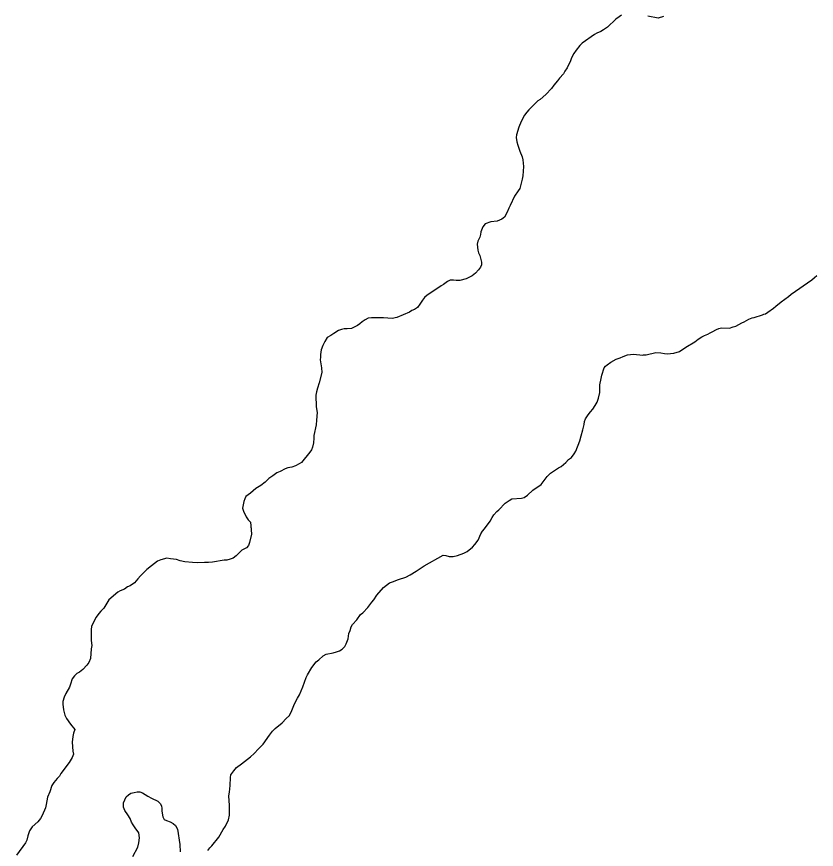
# Model space of a CAD drawing. Extents: x 3172297 to 3210190, y 958463 to 983887.
# Drawn here: x 3189188 to 3190123, y 965781 to 966756 of the extents above; entities that cross this region are included whole.
import ezdxf

# ---------------------------------------------------------------- set-up
doc = ezdxf.new("R2010")
doc.units = 0
doc.layers.add('V-SITE-VEGE', color=7, linetype='Continuous')
doc.layers.add('V-TOPO-SHOR', color=7, linetype='Continuous')

msp = doc.modelspace()

# ---------------------------------------------------------------- linework, layer by layer
at = {"layer": 'V-SITE-VEGE'}
for points in [[(3189895.32, 966757.38), (3189892.57, 966755.65), (3189888.79, 966752.88), (3189878.83, 966743.55), (3189874.36, 966740.09), (3189871.27, 966738.36), (3189866.45, 966736.28), (3189863.7, 966734.89), (3189849.27, 966724.85), (3189846.52, 966721.74), (3189842.41, 966716.56), (3189839.66, 966712.42), (3189836.92, 966707.59), (3189835.56, 966703.8), (3189831.8, 966695.86), (3189829.05, 966692.07), (3189827.34, 966688.61), (3189822.88, 966683.78), (3189820.48, 966680.67), (3189816.02, 966675.49), (3189813.27, 966671.69), (3189806.75, 966664.44), (3189800.23, 966658.9), (3189797.48, 966657.17), (3189789.58, 966649.57), (3189786.83, 966646.46), (3189784.43, 966644.04), (3189781.69, 966640.24), (3189777.92, 966633), (3189775.19, 966626.45), (3189772.46, 966617.48), (3189772.13, 966614.38), (3189772.83, 966609.21), (3189773.88, 966605.43), (3189776.31, 966598.21), (3189779.09, 966591.67), (3189779.79, 966588.23), (3189780.85, 966580.31), (3189779.85, 966569.28), (3189779.17, 966565.49), (3189776.46, 966554.46), (3189774.4, 966551.7), (3189770.28, 966545.48), (3189765.15, 966534.79), (3189763.44, 966531.68), (3189761.39, 966526.86), (3189758.31, 966520.99), (3189755.22, 966518.57), (3189749.71, 966516.48), (3189742.48, 966515.43), (3189735.95, 966513.34), (3189733.2, 966509.89), (3189730.81, 966504.02), (3189730.48, 966500.92), (3189729.45, 966497.82), (3189727.4, 966492.99), (3189726.38, 966489.54), (3189727.09, 966482.31)], [(3189944.58, 966755.82), (3189938.38, 966754.07), (3189926.32, 966756.45)], [(3189727.09, 966482.31), (3189728.13, 966479.21), (3189729.52, 966476.12), (3189730.22, 966473.02), (3189731.61, 966468.55), (3189731.62, 966465.45), (3189730.25, 966462.69), (3189727.85, 966459.24), (3189724.42, 966455.44), (3189720.64, 966452.32), (3189716.86, 966450.59), (3189713.77, 966448.86), (3189706.19, 966447.11), (3189702.06, 966446.75), (3189698.61, 966447.43), (3189694.83, 966447.42), (3189691.73, 966445.68), (3189686.92, 966442.22), (3189684.17, 966440.84), (3189681.77, 966438.76), (3189668.02, 966429.77), (3189664.93, 966427), (3189662.52, 966423.89), (3189659.44, 966419.06), (3189656.7, 966415.26), (3189653.26, 966412.84), (3189649.82, 966411.79), (3189647.41, 966410.06), (3189632.63, 966403.47), (3189627.12, 966402.42), (3189616.78, 966403.42), (3189603, 966403.37), (3189598.87, 966402.67), (3189595.43, 966400.94), (3189592, 966398.52), (3189589.25, 966396.1), (3189586.5, 966394.36), (3189583.4, 966392.63), (3189579.28, 966390.9), (3189574.45, 966390.19), (3189571.01, 966390.18), (3189567.57, 966389.48), (3189564.13, 966388.44), (3189558.63, 966384.97), (3189555.19, 966382.55), (3189551.07, 966380.13), (3189548.33, 966375.64), (3189545.93, 966370.81), (3189543.88, 966365.98), (3189543.21, 966360.47), (3189543.22, 966357.37), (3189542.88, 966354.27), (3189544.29, 966344.63), (3189544.66, 966339.46), (3189541.6, 966327.05), (3189539.55, 966320.85), (3189538.53, 966316.71), (3189537.85, 966312.92), (3189537.9, 966299.14), (3189539.3, 966292.6), (3189538.64, 966283.64), (3189537.96, 966278.13), (3189535.25, 966265.38), (3189535.26, 966262.28), (3189534.93, 966257.11), (3189533.92, 966251.94), (3189532.55, 966248.83), (3189530.84, 966246.07), (3189520.89, 966233.99), (3189518.14, 966232.26), (3189514.01, 966230.18), (3189509.54, 966228.44), (3189504.72, 966227.73), (3189501.62, 966226.69), (3189495.78, 966223.57), (3189491.99, 966221.84), (3189487.53, 966218.38), (3189482.71, 966215.26), (3189478.25, 966210.77), (3189473.44, 966206.96), (3189467.6, 966203.5), (3189464.5, 966200.74), (3189461.07, 966197.97), (3189455.92, 966194.16), (3189454.55, 966191.4), (3189453.53, 966188.3), (3189451.83, 966180.37), (3189452.87, 966176.93), (3189455.99, 966170.4), (3189458.42, 966166.96), (3189461.18, 966164.21), (3189462.26, 966150.1), (3189460.23, 966140.44), (3189458.86, 966136.99), (3189456.46, 966134.23), (3189450.95, 966131.46), (3189444.43, 966124.89), (3189440.99, 966122.13), (3189437.56, 966120.74), (3189433.43, 966119.69), (3189430.33, 966119.68)], [(3189821.61, 966227.73), (3189824.7, 966229.46), (3189830.2, 966233.96), (3189833.29, 966237.41), (3189836.72, 966239.84), (3189839.81, 966243.98), (3189841.87, 966247.08), (3189846.65, 966259.16), (3189848.35, 966265.02), (3189850.05, 966272.26), (3189851.75, 966278.46), (3189852.08, 966281.91), (3189853.11, 966285.01), (3189856.19, 966289.84), (3189858.94, 966293.3), (3189861.68, 966296.41), (3189864.42, 966300.55), (3189866.82, 966304.69), (3189868.53, 966309.17), (3189869.89, 966315.72), (3189869.86, 966325.02), (3189871.56, 966332.26), (3189872.23, 966336.05), (3189874.96, 966344.67), (3189876.68, 966346.74), (3189878.39, 966348.13), (3189882.86, 966351.24), (3189889.05, 966354.7), (3189893.86, 966356.44), (3189897.3, 966358.18), (3189902.47, 966359.92), (3189909.35, 966360.63), (3189920.38, 966359.63), (3189921.07, 966359.97), (3189924.17, 966359.99), (3189935.52, 966362.78), (3189941.38, 966362.45), (3189945.52, 966361.43), (3189948.96, 966361.1), (3189956.54, 966361.81), (3189963.08, 966363.9), (3189970.64, 966369.09), (3189981.29, 966375.33), (3189985.07, 966378.09), (3189989.54, 966380.86), (3189992.64, 966382.6), (3189996.42, 966383.99), (3189999.17, 966385.72), (3190001.58, 966386.76), (3190006.39, 966389.53), (3190009.14, 966390.92), (3190012.24, 966391.62), (3190021.54, 966391.3), (3190026.01, 966392.69), (3190029.11, 966393.39), (3190035.99, 966397.2), (3190039.08, 966398.59), (3190044.24, 966401.71), (3190048.37, 966403.1), (3190050.78, 966403.45), (3190060.41, 966406.93), (3190061.79, 966407.62), (3190063.85, 966407.97), (3190066.6, 966409.7), (3190073.13, 966414.55), (3190075.88, 966416.97), (3190082.06, 966421.81), (3190090.66, 966428.04), (3190093.75, 966430.8), (3190118.14, 966447.76), (3190121.23, 966450.52), (3190123.99, 966452.6)], [(3189411.45, 965780), (3189413.51, 965783.11), (3189415.91, 965785.53), (3189424.15, 965795.54), (3189429.28, 965804.51), (3189432.03, 965808.31), (3189435.45, 965815.9), (3189436.81, 965821.07), (3189436.77, 965832.44), (3189436.04, 965843.8), (3189436.72, 965848.28), (3189437.38, 965855.86), (3189437.7, 965865.16), (3189438.38, 965868.27), (3189441.81, 965873.1), (3189444.89, 965876.9), (3189450.73, 965881.39), (3189461.04, 965889.69), (3189465.5, 965893.5), (3189470.65, 965899.02), (3189473.06, 965901.1), (3189476.15, 965904.21), (3189483.35, 965914.91), (3189486.77, 965919.4), (3189490.21, 965922.85), (3189498.11, 965929.42), (3189502.92, 965934.26), (3189507.04, 965938.07), (3189509.78, 965943.58), (3189512.85, 965951.52), (3189516.27, 965958.07), (3189518.67, 965962.21), (3189522.43, 965971.53), (3189526.18, 965982.22), (3189527.9, 965985.67), (3189533.03, 965993.95), (3189538.18, 966000.51), (3189541.27, 966002.93), (3189546.42, 966007.77), (3189549.86, 966009.5), (3189558.12, 966011.25), (3189561.91, 966012.3), (3189565.35, 966013.69), (3189568.44, 966015.42), (3189571.53, 966018.53), (3189573.24, 966021.64), (3189575.64, 966027.5), (3189576.31, 966034.04), (3189577.67, 966037.49), (3189579.03, 966041.63), (3189580.75, 966044.39), (3189585.55, 966049.92), (3189590.01, 966056.13), (3189592.76, 966058.21), (3189598.59, 966064.43), (3189603.05, 966070.64), (3189605.45, 966073.41), (3189609.23, 966078.58), (3189616.77, 966087.57), (3189623.99, 966093.1), (3189627.43, 966094.49), (3189634.31, 966096.92), (3189642.91, 966099.71), (3189648.07, 966102.48), (3189654.95, 966106.64), (3189664.57, 966113.21), (3189686.57, 966125.34), (3189689.68, 966125), (3189693.81, 966123.98), (3189698.29, 966124), (3189703.45, 966125.05), (3189711.02, 966127.83), (3189714.8, 966129.91), (3189720.99, 966134.75), (3189723.73, 966137.86), (3189727.5, 966143.04), (3189730.58, 966150.62), (3189732.64, 966153.73), (3189735.04, 966156.49), (3189741.55, 966165.47), (3189743.95, 966169.61), (3189746.01, 966172.72), (3189749.44, 966176.52), (3189751.84, 966178.59), (3189759.4, 966186.2), (3189763.86, 966189.66), (3189766.96, 966191.39), (3189778.32, 966192.11), (3189781.42, 966193.16), (3189785.2, 966195.58), (3189791.72, 966201.46), (3189801.35, 966208.38), (3189808.55, 966217.7), (3189812.33, 966221.5), (3189821.61, 966227.73)], [(3189430.33, 966119.68), (3189416.9, 966117.23), (3189412.08, 966116.86), (3189407.26, 966116.85), (3189399.34, 966116.48), (3189393.48, 966116.81), (3189384.52, 966117.81), (3189379, 966118.83), (3189374.52, 966120.53), (3189367.63, 966121.2), (3189363.15, 966121.88), (3189356.27, 966120.13), (3189352.49, 966118.4), (3189345.27, 966113.21), (3189339.77, 966108.71), (3189332.56, 966101.45), (3189329.48, 966097.65), (3189325.36, 966093.16), (3189320.54, 966089.7), (3189317.11, 966088.31), (3189313.67, 966085.89), (3189308.85, 966083.81), (3189306.1, 966082.08), (3189295.45, 966073.43), (3189289.63, 966063.43), (3189286.2, 966059.97), (3189283.8, 966057.21), (3189280.71, 966053.06), (3189276.94, 966046.5), (3189275.23, 966042.02), (3189274.9, 966038.58), (3189274.94, 966025.83), (3189275.65, 966019.98), (3189274.63, 966015.84), (3189273.98, 966004.47), (3189271.93, 965999.99), (3189269.87, 965996.88), (3189265.06, 965991.7), (3189261.29, 965988.59), (3189258.19, 965986.86), (3189255.1, 965984.44), (3189252.7, 965980.98), (3189250.65, 965974.43), (3189249.29, 965970.98), (3189245.18, 965963.74), (3189243.12, 965959.25), (3189241.77, 965954.08), (3189241.77, 965950.98), (3189242.49, 965944.44), (3189243.88, 965938.24), (3189245.96, 965934.46), (3189250.46, 965927.59), (3189255.65, 965921.4), (3189254.28, 965917.27), (3189253.26, 965913.47), (3189252.6, 965906.58), (3189253.32, 965896.25), (3189254.02, 965892.46), (3189252.65, 965888.67), (3189248.89, 965882.8), (3189239.28, 965870.03), (3189237.57, 965866.92), (3189234.82, 965864.16), (3189231.05, 965859.32), (3189228.65, 965855.87), (3189226.26, 965848.63), (3189223.87, 965842.43), (3189222.18, 965833.81), (3189221.16, 965830.01), (3189217.4, 965821.05), (3189215.34, 965817.25), (3189212.25, 965813.45), (3189205.73, 965807.57), (3189202.65, 965802.74), (3189200.6, 965796.88), (3189199.58, 965792.06), (3189197.87, 965788.95), (3189187.58, 965774.45)], [(3189323.64, 965772.83), (3189329.46, 965783.87), (3189330.48, 965789.04), (3189331.15, 965794.89), (3189330.44, 965800.4), (3189326.29, 965806.24), (3189323.87, 965810.03), (3189322.13, 965813.12), (3189320.4, 965817.25), (3189317.63, 965821.72), (3189314.17, 965826.87), (3189312.43, 965830.66), (3189312.76, 965835.82), (3189315.84, 965842.72), (3189318.58, 965845.14), (3189321.34, 965846.87), (3189325.12, 965847.92), (3189328.56, 965848.62), (3189331.66, 965848.63), (3189334.77, 965847.26), (3189340.98, 965843.49), (3189345.46, 965841.1), (3189352.71, 965837.68), (3189355.47, 965834.93), (3189357.2, 965832.18), (3189357.56, 965829.08), (3189357.57, 965825.98), (3189358.62, 965819.44), (3189360.36, 965816.34), (3189363.12, 965814.98), (3189367.25, 965813.61), (3189370.71, 965811.56), (3189373.47, 965809.15), (3189375.89, 965805.03), (3189378.36, 965787.12), (3189379.08, 965778.52)]]:
    msp.add_lwpolyline(points, dxfattribs=at)
at = {"layer": 'V-TOPO-SHOR'}
for points in [[(3189895.32, 966757.38), (3189892.57, 966755.65), (3189888.79, 966752.88), (3189878.83, 966743.55), (3189874.36, 966740.09), (3189871.27, 966738.36), (3189866.45, 966736.28), (3189863.7, 966734.89), (3189849.27, 966724.85), (3189846.52, 966721.74), (3189842.41, 966716.56), (3189839.66, 966712.42), (3189836.92, 966707.59), (3189835.56, 966703.8), (3189831.8, 966695.86), (3189829.05, 966692.07), (3189827.34, 966688.61), (3189822.88, 966683.78), (3189820.48, 966680.67), (3189816.02, 966675.49), (3189813.27, 966671.69), (3189806.75, 966664.44), (3189800.23, 966658.9), (3189797.48, 966657.17), (3189789.58, 966649.57), (3189786.83, 966646.46), (3189784.43, 966644.04), (3189781.69, 966640.24), (3189777.92, 966633), (3189775.19, 966626.45), (3189772.46, 966617.48), (3189772.13, 966614.38), (3189772.83, 966609.21), (3189773.88, 966605.43)], [(3189944.58, 966755.82), (3189938.38, 966754.07), (3189926.32, 966756.45)], [(3189773.88, 966605.43), (3189776.31, 966598.21), (3189779.09, 966591.67), (3189779.79, 966588.23), (3189780.85, 966580.31), (3189779.85, 966569.28), (3189779.17, 966565.49), (3189776.46, 966554.46), (3189774.4, 966551.7), (3189770.28, 966545.48), (3189765.15, 966534.79), (3189763.44, 966531.68), (3189761.39, 966526.86), (3189758.31, 966520.99), (3189755.22, 966518.57), (3189749.71, 966516.48), (3189742.48, 966515.43), (3189735.95, 966513.34), (3189733.2, 966509.89), (3189730.81, 966504.02), (3189730.48, 966500.92), (3189729.45, 966497.82), (3189727.4, 966492.99), (3189726.38, 966489.54), (3189727.09, 966482.31), (3189728.13, 966479.21), (3189729.52, 966476.12), (3189730.22, 966473.02), (3189731.61, 966468.55), (3189731.62, 966465.45), (3189730.25, 966462.69), (3189727.85, 966459.24), (3189724.42, 966455.44), (3189720.64, 966452.32), (3189716.86, 966450.59), (3189713.77, 966448.86), (3189706.19, 966447.11), (3189702.06, 966446.75), (3189698.61, 966447.43), (3189694.83, 966447.42), (3189691.73, 966445.68), (3189686.92, 966442.22), (3189684.17, 966440.84), (3189681.77, 966438.76), (3189668.02, 966429.77), (3189664.93, 966427), (3189662.52, 966423.89), (3189659.44, 966419.06), (3189656.7, 966415.26), (3189653.26, 966412.84), (3189649.82, 966411.79), (3189647.41, 966410.06), (3189632.63, 966403.47), (3189627.12, 966402.42), (3189616.78, 966403.42), (3189603, 966403.37), (3189598.87, 966402.67), (3189595.43, 966400.94), (3189592, 966398.52), (3189589.25, 966396.1), (3189586.5, 966394.36), (3189583.4, 966392.63), (3189579.28, 966390.9), (3189574.46, 966390.19), (3189571.01, 966390.18), (3189567.57, 966389.48), (3189564.13, 966388.44), (3189558.63, 966384.97), (3189555.19, 966382.55), (3189551.07, 966380.13), (3189548.33, 966375.64), (3189545.93, 966370.81), (3189543.88, 966365.98), (3189543.21, 966360.47), (3189543.22, 966357.37), (3189542.88, 966354.27), (3189544.29, 966344.63), (3189544.66, 966339.46), (3189541.6, 966327.05), (3189539.55, 966320.85), (3189538.53, 966316.71), (3189537.85, 966312.92), (3189537.9, 966299.14), (3189539.3, 966292.6), (3189538.64, 966283.64), (3189537.96, 966278.13), (3189535.25, 966265.38), (3189535.26, 966262.28), (3189534.93, 966257.11), (3189533.92, 966251.94), (3189532.55, 966248.83), (3189530.84, 966246.07), (3189520.89, 966233.99), (3189518.14, 966232.26), (3189514.01, 966230.18), (3189509.54, 966228.44), (3189504.72, 966227.73), (3189501.62, 966226.69), (3189495.78, 966223.57), (3189491.99, 966221.84), (3189487.53, 966218.38)], [(3189698.29, 966124), (3189703.45, 966125.05), (3189711.02, 966127.83), (3189714.8, 966129.91), (3189720.99, 966134.75), (3189723.73, 966137.86), (3189727.5, 966143.04), (3189730.58, 966150.62), (3189732.64, 966153.73), (3189735.04, 966156.49), (3189741.55, 966165.47), (3189743.95, 966169.61), (3189746.01, 966172.72), (3189749.44, 966176.52), (3189751.84, 966178.59), (3189759.4, 966186.19), (3189763.86, 966189.65), (3189766.96, 966191.39), (3189778.32, 966192.11), (3189781.42, 966193.16), (3189785.2, 966195.58), (3189791.72, 966201.46), (3189801.35, 966208.38), (3189808.55, 966217.7), (3189812.33, 966221.5), (3189821.61, 966227.73), (3189824.7, 966229.46), (3189830.2, 966233.96), (3189833.29, 966237.41), (3189836.72, 966239.84), (3189839.81, 966243.98), (3189841.87, 966247.08), (3189846.65, 966259.16), (3189848.35, 966265.02), (3189850.05, 966272.26), (3189851.75, 966278.46), (3189852.08, 966281.91), (3189853.11, 966285.01), (3189856.19, 966289.84), (3189858.94, 966293.3), (3189861.68, 966296.41), (3189864.42, 966300.55), (3189866.82, 966304.69), (3189868.53, 966309.17), (3189869.89, 966315.72), (3189869.86, 966325.02), (3189871.56, 966332.26), (3189872.23, 966336.05), (3189874.96, 966344.67), (3189876.68, 966346.74), (3189878.39, 966348.13), (3189882.86, 966351.24), (3189889.05, 966354.7), (3189893.86, 966356.44), (3189897.3, 966358.18), (3189902.47, 966359.92), (3189909.35, 966360.63), (3189920.38, 966359.63), (3189921.07, 966359.97), (3189924.17, 966359.99), (3189935.52, 966362.78), (3189941.38, 966362.45), (3189945.52, 966361.43), (3189948.96, 966361.1), (3189956.54, 966361.81), (3189963.08, 966363.9), (3189970.64, 966369.09), (3189981.29, 966375.33), (3189985.07, 966378.09), (3189989.54, 966380.86), (3189992.64, 966382.6), (3189996.42, 966383.99), (3189999.17, 966385.72), (3190001.58, 966386.76), (3190006.39, 966389.53), (3190009.14, 966390.92), (3190012.24, 966391.62), (3190021.54, 966391.3), (3190026.01, 966392.69), (3190029.11, 966393.39), (3190035.99, 966397.2), (3190039.08, 966398.59), (3190044.24, 966401.71), (3190048.37, 966403.1), (3190050.78, 966403.45), (3190060.41, 966406.93), (3190061.79, 966407.62), (3190063.85, 966407.97), (3190066.6, 966409.7), (3190073.13, 966414.55), (3190075.88, 966416.97), (3190082.06, 966421.81), (3190090.66, 966428.04), (3190093.75, 966430.8), (3190118.15, 966447.76), (3190121.23, 966450.53), (3190123.99, 966452.6)], [(3189487.53, 966218.38), (3189482.71, 966215.26), (3189478.25, 966210.77), (3189473.44, 966206.96), (3189467.6, 966203.5), (3189464.5, 966200.74), (3189461.07, 966197.97), (3189455.92, 966194.16), (3189454.55, 966191.4), (3189453.53, 966188.3), (3189451.83, 966180.37), (3189452.87, 966176.93), (3189455.99, 966170.4), (3189458.42, 966166.96), (3189461.18, 966164.21), (3189461.9, 966155.6), (3189462.26, 966150.1), (3189460.23, 966140.44), (3189458.86, 966136.99), (3189456.46, 966134.23), (3189450.95, 966131.46), (3189444.43, 966124.89), (3189440.99, 966122.13), (3189437.56, 966120.74), (3189433.43, 966119.69), (3189430.33, 966119.68), (3189416.9, 966117.23), (3189412.08, 966116.86), (3189407.26, 966116.85), (3189399.34, 966116.48), (3189393.48, 966116.81), (3189384.52, 966117.81), (3189379, 966118.83), (3189374.52, 966120.53), (3189367.63, 966121.2), (3189363.15, 966121.88), (3189356.27, 966120.13), (3189352.49, 966118.4), (3189345.27, 966113.21), (3189339.77, 966108.71), (3189332.56, 966101.45), (3189329.48, 966097.65), (3189325.36, 966093.16), (3189320.54, 966089.7), (3189317.11, 966088.31), (3189313.67, 966085.89), (3189308.85, 966083.81), (3189306.1, 966082.08), (3189295.45, 966073.43), (3189289.63, 966063.43), (3189286.2, 966059.97), (3189283.8, 966057.21), (3189280.71, 966053.06), (3189276.94, 966046.5), (3189275.23, 966042.02), (3189274.9, 966038.58), (3189274.94, 966025.83), (3189275.65, 966019.98), (3189274.63, 966015.84), (3189273.98, 966004.47), (3189271.93, 965999.99), (3189269.87, 965996.88), (3189265.06, 965991.7), (3189261.29, 965988.59), (3189258.19, 965986.86), (3189255.1, 965984.44), (3189252.7, 965980.98), (3189250.65, 965974.43), (3189249.29, 965970.98), (3189245.18, 965963.74), (3189243.12, 965959.25), (3189241.77, 965954.08), (3189241.77, 965950.98), (3189242.49, 965944.44), (3189243.88, 965938.24), (3189245.96, 965934.46), (3189250.46, 965927.59), (3189255.65, 965921.4), (3189254.28, 965917.27), (3189253.26, 965913.47), (3189252.6, 965906.58), (3189253.32, 965896.25), (3189254.02, 965892.46), (3189252.65, 965888.67), (3189248.89, 965882.8), (3189239.28, 965870.03), (3189237.57, 965866.92), (3189234.82, 965864.16), (3189231.05, 965859.32), (3189228.65, 965855.87), (3189226.26, 965848.63), (3189223.87, 965842.42), (3189222.18, 965833.81), (3189221.16, 965830.01), (3189217.4, 965821.05), (3189215.34, 965817.25), (3189212.25, 965813.45), (3189205.73, 965807.57), (3189202.65, 965802.74), (3189200.6, 965796.88), (3189199.58, 965792.06)], [(3189411.45, 965780), (3189413.51, 965783.11), (3189415.91, 965785.53), (3189424.15, 965795.54), (3189429.28, 965804.51), (3189432.03, 965808.31), (3189435.45, 965815.9), (3189436.81, 965821.07), (3189436.77, 965832.44), (3189436.04, 965843.8), (3189436.72, 965848.28), (3189437.38, 965855.86), (3189437.7, 965865.16), (3189438.38, 965868.27), (3189441.81, 965873.1), (3189444.89, 965876.9), (3189450.73, 965881.39), (3189461.04, 965889.69), (3189465.5, 965893.5), (3189470.65, 965899.02), (3189473.06, 965901.1), (3189476.15, 965904.21), (3189483.35, 965914.91), (3189486.77, 965919.4), (3189490.21, 965922.85), (3189498.11, 965929.42), (3189502.92, 965934.26), (3189507.04, 965938.07), (3189509.77, 965943.58), (3189512.85, 965951.52), (3189516.27, 965958.07), (3189518.67, 965962.21), (3189522.43, 965971.53), (3189526.18, 965982.22), (3189527.9, 965985.67), (3189533.03, 965993.95), (3189538.18, 966000.51), (3189541.27, 966002.93), (3189546.42, 966007.77), (3189549.86, 966009.5), (3189558.12, 966011.25), (3189561.91, 966012.3), (3189565.35, 966013.69), (3189568.44, 966015.42), (3189571.53, 966018.53), (3189573.24, 966021.64), (3189575.64, 966027.5), (3189576.3, 966034.04), (3189577.67, 966037.49), (3189579.03, 966041.63), (3189580.75, 966044.39), (3189585.55, 966049.92), (3189590.01, 966056.13), (3189592.76, 966058.21), (3189598.59, 966064.43), (3189603.05, 966070.64), (3189605.45, 966073.41), (3189609.23, 966078.58), (3189616.77, 966087.57), (3189623.99, 966093.1), (3189627.43, 966094.49), (3189634.31, 966096.92), (3189642.91, 966099.71), (3189648.07, 966102.48), (3189654.95, 966106.63), (3189664.57, 966113.21), (3189686.57, 966125.34), (3189689.68, 966125), (3189693.81, 966123.98), (3189698.29, 966124)], [(3189312.76, 965835.82), (3189315.84, 965842.72), (3189318.58, 965845.14), (3189321.34, 965846.87), (3189325.12, 965847.92), (3189328.56, 965848.62), (3189331.66, 965848.63), (3189334.77, 965847.26), (3189340.98, 965843.49), (3189345.46, 965841.1), (3189352.71, 965837.68), (3189355.47, 965834.93), (3189357.2, 965832.18), (3189357.56, 965829.08), (3189357.57, 965825.98), (3189358.62, 965819.44), (3189360.36, 965816.34), (3189363.12, 965814.98), (3189367.25, 965813.61), (3189370.71, 965811.56), (3189373.47, 965809.15), (3189375.89, 965805.03), (3189378.36, 965787.12), (3189379.08, 965778.52)], [(3189323.64, 965772.83), (3189329.46, 965783.87), (3189330.48, 965789.04), (3189331.15, 965794.89), (3189330.44, 965800.4), (3189326.29, 965806.24), (3189323.87, 965810.03), (3189322.13, 965813.12), (3189320.4, 965817.25), (3189317.63, 965821.72), (3189314.17, 965826.87), (3189312.43, 965830.66), (3189312.76, 965835.82)], [(3189199.58, 965792.06), (3189197.87, 965788.95), (3189187.58, 965774.45)]]:
    msp.add_lwpolyline(points, dxfattribs=at)

doc.saveas('drawing.dxf')
